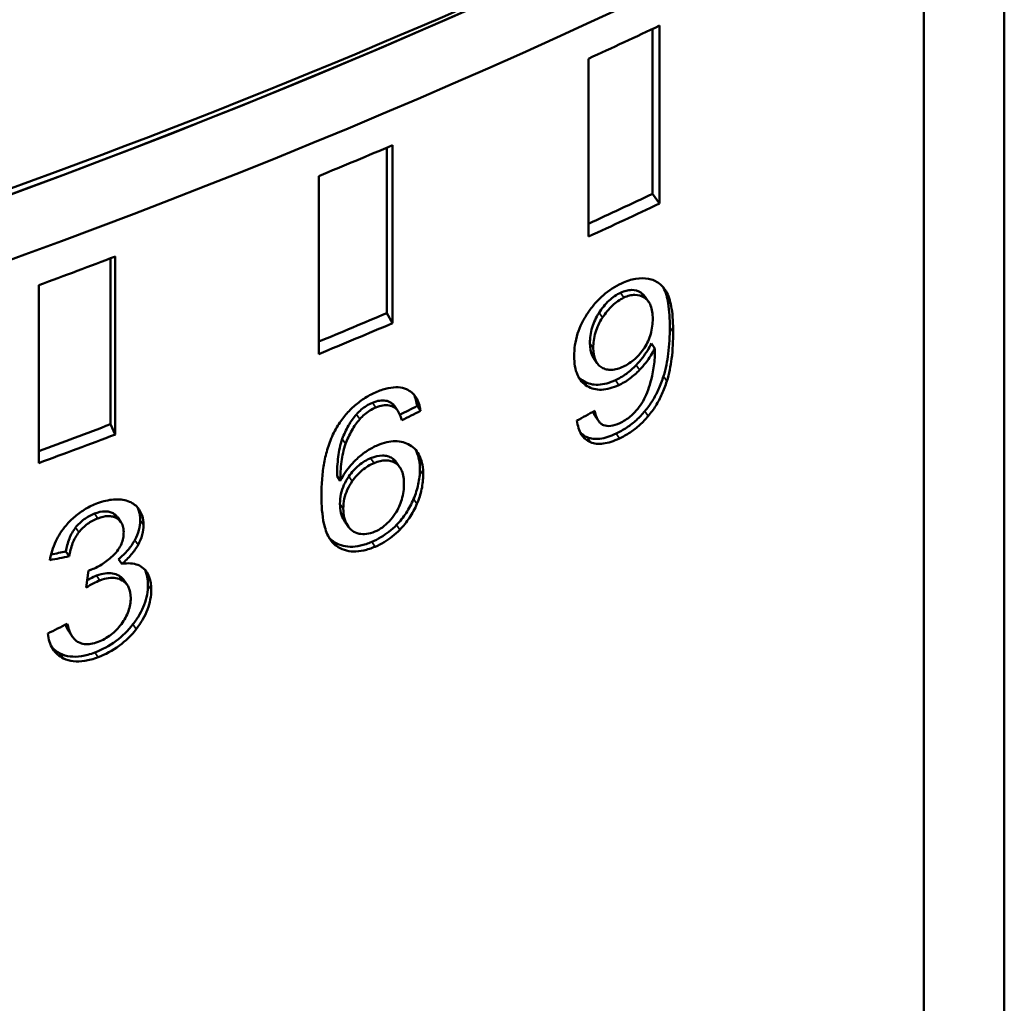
# Model space of a CAD drawing. Header units: millimetres. Extents: x 0 to 14369, y -869 to 2970.
# Tile 581 of 656: x 3922 to 3933, y 1370 to 1381. Entities that reach past the tile are written whole.
import ezdxf

# ---------------------------------------------------------------- set-up
doc = ezdxf.new("R2010")
doc.units = ezdxf.units.MM
doc.header["$LTSCALE"] = 10
doc.layers.add('Sichtbar (ISO)', color=7, linetype='Continuous', lineweight=50)
doc.layers.add('Sichtbar schmal (ISO)', color=7, linetype='Continuous', lineweight=35)

msp = doc.modelspace()

# ---------------------------------------------------------------- linework, layer by layer
at = {"layer": 'Sichtbar (ISO)'}
for p, q in [((3933.062, 1384.716), (3933.062, 1365.12)), ((3932.14, 1382.73), (3932.14, 1363.135)), ((3929.028, 1380.77), (3929.028, 1378.878)), ((3929.106, 1378.765), (3929.106, 1380.807)), ((3928.291, 1380.427), (3928.291, 1378.386)), ((3925.978, 1379.407), (3925.978, 1377.509)), ((3926.045, 1377.394), (3926.045, 1379.435)), ((3925.197, 1379.081), (3925.197, 1377.04)), ((3929.106, 1378.765), (3929.028, 1378.878)), ((3922.808, 1378.137), (3922.808, 1376.234)), ((3922.864, 1376.117), (3922.864, 1378.158)), ((3921.985, 1377.83), (3921.985, 1375.789)), ((3928.943, 1377.695), (3928.981, 1377.639)), ((3926.045, 1377.394), (3925.978, 1377.509)), ((3929.052, 1377.105), (3929.013, 1377.161)), ((3928.351, 1376.993), (3928.389, 1376.937)), ((3926.066, 1376.444), (3926.104, 1376.388)), ((3926.365, 1376.388), (3926.327, 1376.444)), ((3928.369, 1376.328), (3928.407, 1376.272)), ((3922.864, 1376.117), (3922.808, 1376.234)), ((3926.09, 1375.796), (3926.128, 1375.74)), ((3925.445, 1375.585), (3925.407, 1375.641)), ((3922.891, 1375.166), (3922.929, 1375.111)), ((3925.497, 1375.117), (3925.536, 1375.061)), ((3922.336, 1374.721), (3922.298, 1374.775)), ((3922.939, 1374.633), (3922.901, 1374.688)), ((3922.555, 1374.557), (3922.53, 1374.361)), ((3922.964, 1374.444), (3923.002, 1374.389)), ((3922.335, 1373.852), (3922.372, 1373.797))]:
    msp.add_line(p, q, dxfattribs=at)
for centre, major_axis, ratio, start_param, end_param in [((3882.225, 1418.354), (-74, 0), 0.57735, 1.76025, 2.314516), ((3882.225, 1415.088), (-74, 0), 0.57735, 1.760249, 2.314516), ((3882.225, 1414.679), (-73.5, 0), 0.57735, 1.760249, 2.314516), ((3882.225, 1414.679), (-73.5, 0), 0.57735, 1.452631, 2.309141), ((3882.225, 1414.271), (-74, 0), 0.57735, 1.452631, 2.311126), ((3882.225, 1413.863), (74, 0), 0.57735, 5.384345, 5.398492), ((3882.225, 1413.863), (74, 0), 0.57735, 5.331985, 5.346132), ((3882.225, 1411.822), (73.8, 0), 0.57735, 5.386502, 5.399352), ((3882.225, 1411.822), (-74, 0), 0.57735, 2.242752, 2.256899), ((3882.225, 1413.863), (74, 0), 0.57735, 5.279625, 5.293772), ((3882.225, 1411.822), (73.8, 0), 0.57735, 5.333919, 5.346992), ((3882.225, 1411.822), (-74, 0), 0.57735, 2.190392, 2.204539), ((3928.785, 1377.212), (-0.015, -0.823), 0.344238, 0.63948, 1.036551), ((3882.225, 1411.822), (73.8, 0), 0.57735, 5.281353, 5.294632), ((3882.225, 1411.822), (-74, 0), 0.57735, 2.138032, 2.152179)]:
    msp.add_ellipse(centre, major_axis=major_axis, ratio=ratio, start_param=start_param, end_param=end_param, dxfattribs=at)
for points, knots in [([(3928.672, 1377.85), (3928.727, 1377.876), (3928.781, 1377.894), (3928.885, 1377.911), (3928.934, 1377.911), (3928.979, 1377.903)], [0.000001, 0.000001, 0.000001, 0.000001, 0.02106886, 0.02106886, 0.0418519, 0.0418519, 0.0418519, 0.0418519]), ([(3928.979, 1377.903), (3929.025, 1377.894), (3929.066, 1377.877), (3929.138, 1377.823), (3929.167, 1377.787), (3929.191, 1377.743)], [0.000001, 0.000001, 0.000001, 0.000001, 0.02092077, 0.02092077, 0.04282434, 0.04282434, 0.04282434, 0.04282434]), ([(3928.283, 1377.51), (3928.308, 1377.547), (3928.336, 1377.584), (3928.395, 1377.651), (3928.426, 1377.682), (3928.527, 1377.771), (3928.599, 1377.816), (3928.672, 1377.85)], [0.000001, 0.000001, 0.000001, 0.000001, 0.01368013, 0.01368013, 0.02709682, 0.02709682, 0.05538177, 0.05538177, 0.05538177, 0.05538177]), ([(3929.152, 1377.8), (3929.179, 1377.749), (3929.196, 1377.684), (3929.22, 1377.535), (3929.225, 1377.44), (3929.225, 1377.348)], [0.000001, 0.000001, 0.000001, 0.000001, 0.02584981, 0.02584981, 0.0597196, 0.0597196, 0.0597196, 0.0597196]), ([(3928.659, 1377.743), (3928.637, 1377.732), (3928.614, 1377.719), (3928.569, 1377.689), (3928.548, 1377.672), (3928.484, 1377.612), (3928.446, 1377.564), (3928.413, 1377.513)], [0.000001, 0.000001, 0.000001, 0.000001, 0.00884721, 0.00884721, 0.01749529, 0.01749529, 0.03588909, 0.03588909, 0.03588909, 0.03588909]), ([(3928.698, 1377.687), (3928.675, 1377.676), (3928.652, 1377.663), (3928.608, 1377.633), (3928.587, 1377.616), (3928.523, 1377.556), (3928.485, 1377.508), (3928.452, 1377.457)], [0.000001, 0.000001, 0.000001, 0.000001, 0.00884596, 0.00884596, 0.01749292, 0.01749292, 0.03588541, 0.03588541, 0.03588541, 0.03588541]), ([(3928.892, 1377.744), (3928.861, 1377.764), (3928.826, 1377.775), (3928.766, 1377.774), (3928.745, 1377.772), (3928.703, 1377.761), (3928.681, 1377.753), (3928.659, 1377.743)], [0.000001, 0.000001, 0.000001, 0.000001, 0.01726207, 0.01726207, 0.02545752, 0.02545752, 0.0339198, 0.0339198, 0.0339198, 0.0339198]), ([(3928.931, 1377.688), (3928.9, 1377.707), (3928.865, 1377.719), (3928.804, 1377.718), (3928.784, 1377.716), (3928.742, 1377.705), (3928.72, 1377.697), (3928.698, 1377.687)], [0.000001, 0.000001, 0.000001, 0.000001, 0.01726016, 0.01726016, 0.02545482, 0.02545482, 0.03391621, 0.03391621, 0.03391621, 0.03391621]), ([(3928.943, 1377.695), (3928.94, 1377.699), (3928.938, 1377.702), (3928.923, 1377.721), (3928.908, 1377.734), (3928.892, 1377.744)], [0.02765792, 0.02765792, 0.02765792, 0.02765792, 0.02967294, 0.02967294, 0.03875937, 0.03875937, 0.03875937, 0.03875937]), ([(3929.029, 1377.444), (3929.029, 1377.499), (3929.022, 1377.552), (3928.996, 1377.616), (3928.986, 1377.634), (3928.961, 1377.665), (3928.947, 1377.677), (3928.931, 1377.688)], [0.000001, 0.000001, 0.000001, 0.000001, 0.02042451, 0.02042451, 0.0296721, 0.0296721, 0.0387585, 0.0387585, 0.0387585, 0.0387585]), ([(3929.191, 1377.743), (3929.218, 1377.692), (3929.235, 1377.627), (3929.259, 1377.478), (3929.263, 1377.383), (3929.263, 1377.291)], [0.000001, 0.000001, 0.000001, 0.000001, 0.0258494, 0.0258494, 0.05971914, 0.05971914, 0.05971914, 0.05971914]), ([(3928.128, 1377.015), (3928.128, 1377.097), (3928.139, 1377.184), (3928.18, 1377.314), (3928.196, 1377.354), (3928.235, 1377.433), (3928.258, 1377.472), (3928.283, 1377.51)], [0.000001, 0.000001, 0.000001, 0.000001, 0.03014449, 0.03014449, 0.04368566, 0.04368566, 0.05730345, 0.05730345, 0.05730345, 0.05730345]), ([(3928.413, 1377.513), (3928.396, 1377.486), (3928.38, 1377.458), (3928.354, 1377.401), (3928.343, 1377.373), (3928.315, 1377.282), (3928.308, 1377.221), (3928.308, 1377.164)], [0.000001, 0.000001, 0.000001, 0.000001, 0.0096736, 0.0096736, 0.01928676, 0.01928676, 0.04029983, 0.04029983, 0.04029983, 0.04029983]), ([(3928.452, 1377.457), (3928.434, 1377.429), (3928.419, 1377.402), (3928.392, 1377.345), (3928.382, 1377.316), (3928.354, 1377.226), (3928.347, 1377.165), (3928.347, 1377.108)], [0.000001, 0.000001, 0.000001, 0.000001, 0.00967682, 0.00967682, 0.01929353, 0.01929353, 0.04029886, 0.04029886, 0.04029886, 0.04029886]), ([(3928.934, 1377.112), (3928.95, 1377.137), (3928.964, 1377.162), (3928.988, 1377.215), (3928.998, 1377.243), (3929.022, 1377.33), (3929.029, 1377.389), (3929.029, 1377.444)], [0.000001, 0.000001, 0.000001, 0.000001, 0.00887465, 0.00887465, 0.01800629, 0.01800629, 0.03822926, 0.03822926, 0.03822926, 0.03822926]), ([(3929.225, 1377.348), (3929.225, 1377.25), (3929.22, 1377.145), (3929.196, 1376.959), (3929.179, 1376.871), (3929.153, 1376.785)], [0.000001, 0.000001, 0.000001, 0.000001, 0.03604168, 0.03604168, 0.0649277, 0.0649277, 0.0649277, 0.0649277]), ([(3929.263, 1377.291), (3929.263, 1377.193), (3929.259, 1377.089), (3929.235, 1376.903), (3929.218, 1376.815), (3929.191, 1376.728)], [0.000001, 0.000001, 0.000001, 0.000001, 0.03604163, 0.03604163, 0.06492729, 0.06492729, 0.06492729, 0.06492729]), ([(3928.308, 1377.164), (3928.308, 1377.112), (3928.315, 1377.064), (3928.338, 1377.013), (3928.344, 1377.002), (3928.351, 1376.993)], [0.000001, 0.000001, 0.000001, 0.000001, 0.0190378, 0.0190378, 0.02441657, 0.02441657, 0.02441657, 0.02441657]), ([(3928.347, 1377.108), (3928.347, 1377.056), (3928.354, 1377.008), (3928.38, 1376.95), (3928.39, 1376.934), (3928.415, 1376.906), (3928.43, 1376.894), (3928.446, 1376.885)], [0.000001, 0.000001, 0.000001, 0.000001, 0.01903804, 0.01903804, 0.02772784, 0.02772784, 0.03646999, 0.03646999, 0.03646999, 0.03646999]), ([(3928.692, 1376.896), (3928.738, 1376.918), (3928.783, 1376.946), (3928.846, 1377.002), (3928.865, 1377.022), (3928.901, 1377.065), (3928.918, 1377.088), (3928.934, 1377.112)], [0.000001, 0.000001, 0.000001, 0.000001, 0.01773803, 0.01773803, 0.0261015, 0.0261015, 0.03466882, 0.03466882, 0.03466882, 0.03466882]), ([(3929.013, 1377.161), (3929, 1377.133), (3928.985, 1377.106), (3928.968, 1377.078), (3928.95, 1377.05), (3928.931, 1377.023), (3928.91, 1376.995), (3928.888, 1376.968), (3928.865, 1376.941), (3928.84, 1376.914)], [0, 0, 0, 0, 0.333333, 0.333333, 0.333333, 0.666667, 0.666667, 0.666667, 1, 1, 1, 1]), ([(3928.277, 1376.672), (3928.253, 1376.687), (3928.231, 1376.704), (3928.194, 1376.747), (3928.178, 1376.772), (3928.139, 1376.862), (3928.128, 1376.936), (3928.128, 1377.015)], [0.000001, 0.000001, 0.000001, 0.000001, 0.01318823, 0.01318823, 0.02635752, 0.02635752, 0.05549512, 0.05549512, 0.05549512, 0.05549512]), ([(3929.052, 1377.105), (3929.039, 1377.077), (3929.024, 1377.049), (3929.006, 1377.022), (3928.989, 1376.994), (3928.97, 1376.966), (3928.948, 1376.939), (3928.927, 1376.912), (3928.904, 1376.885), (3928.878, 1376.858)], [0, 0, 0, 0, 0.333333, 0.333333, 0.333333, 0.666667, 0.666667, 0.666667, 1, 1, 1, 1]), ([(3929.022, 1376.789), (3929.029, 1376.82), (3929.035, 1376.852), (3929.039, 1376.883), (3929.044, 1376.913), (3929.048, 1376.943), (3929.05, 1376.974), (3929.052, 1377.004), (3929.053, 1377.034), (3929.053, 1377.063)], [0, 0, 0, 0, 0.333333, 0.333333, 0.333333, 0.666667, 0.666667, 0.666667, 1, 1, 1, 1]), ([(3928.446, 1376.885), (3928.462, 1376.875), (3928.479, 1376.868), (3928.517, 1376.86), (3928.536, 1376.858), (3928.6, 1376.861), (3928.646, 1376.875), (3928.692, 1376.896)], [0.000001, 0.000001, 0.000001, 0.000001, 0.0087158, 0.0087158, 0.01722549, 0.01722549, 0.03516163, 0.03516163, 0.03516163, 0.03516163]), ([(3928.84, 1376.914), (3928.804, 1376.877), (3928.766, 1376.843), (3928.686, 1376.785), (3928.644, 1376.76), (3928.602, 1376.741)], [0.000001, 0.000001, 0.000001, 0.000001, 0.0157829, 0.0157829, 0.03201988, 0.03201988, 0.03201988, 0.03201988]), ([(3928.878, 1376.858), (3928.843, 1376.82), (3928.805, 1376.787), (3928.724, 1376.728), (3928.683, 1376.704), (3928.64, 1376.684)], [0.000001, 0.000001, 0.000001, 0.000001, 0.01578113, 0.01578113, 0.03201606, 0.03201606, 0.03201606, 0.03201606]), ([(3929.153, 1376.785), (3929.136, 1376.733), (3929.118, 1376.683), (3929.096, 1376.636), (3929.075, 1376.589), (3929.051, 1376.545), (3929.025, 1376.503), (3928.999, 1376.461), (3928.97, 1376.422), (3928.939, 1376.385)], [0, 0, 0, 0, 0.333333, 0.333333, 0.333333, 0.666667, 0.666667, 0.666667, 1, 1, 1, 1]), ([(3925.864, 1376.606), (3925.911, 1376.626), (3925.954, 1376.64), (3925.995, 1376.648), (3926.036, 1376.657), (3926.074, 1376.66), (3926.109, 1376.658), (3926.144, 1376.656), (3926.176, 1376.648), (3926.205, 1376.636)], [0, 0, 0, 0, 0.333333, 0.333333, 0.333333, 0.666667, 0.666667, 0.666667, 1, 1, 1, 1]), ([(3928.602, 1376.741), (3928.533, 1376.709), (3928.467, 1376.69), (3928.341, 1376.685), (3928.286, 1376.7), (3928.238, 1376.728)], [0.000001, 0.000001, 0.000001, 0.000001, 0.02631587, 0.02631587, 0.05232435, 0.05232435, 0.05232435, 0.05232435]), ([(3928.64, 1376.684), (3928.572, 1376.653), (3928.505, 1376.633), (3928.379, 1376.629), (3928.325, 1376.644), (3928.277, 1376.672)], [0.000001, 0.000001, 0.000001, 0.000001, 0.02631234, 0.02631234, 0.05231903, 0.05231903, 0.05231903, 0.05231903]), ([(3929.191, 1376.728), (3929.175, 1376.676), (3929.156, 1376.627), (3929.135, 1376.58), (3929.114, 1376.533), (3929.09, 1376.488), (3929.064, 1376.447), (3929.037, 1376.405), (3929.009, 1376.366), (3928.978, 1376.329)], [0, 0, 0, 0, 0.333333, 0.333333, 0.333333, 0.666667, 0.666667, 0.666667, 1, 1, 1, 1]), ([(3925.418, 1376.221), (3925.445, 1376.264), (3925.475, 1376.306), (3925.54, 1376.383), (3925.575, 1376.418), (3925.65, 1376.483), (3925.69, 1376.512), (3925.775, 1376.565), (3925.819, 1376.587), (3925.864, 1376.606)], [0.000001, 0.000001, 0.000001, 0.000001, 0.01537606, 0.01537606, 0.03036404, 0.03036404, 0.04584919, 0.04584919, 0.06246814, 0.06246814, 0.06246814, 0.06246814]), ([(3926.205, 1376.636), (3926.249, 1376.617), (3926.284, 1376.587), (3926.34, 1376.502), (3926.356, 1376.448), (3926.365, 1376.388)], [0.000001, 0.000001, 0.000001, 0.000001, 0.02156447, 0.02156447, 0.04497886, 0.04497886, 0.04497886, 0.04497886]), ([(3928.822, 1376.372), (3928.846, 1376.398), (3928.868, 1376.426), (3928.909, 1376.485), (3928.927, 1376.516), (3928.943, 1376.548)], [0.000001, 0.000001, 0.000001, 0.000001, 0.01074284, 0.01074284, 0.02165794, 0.02165794, 0.02165794, 0.02165794]), ([(3925.813, 1376.481), (3925.789, 1376.471), (3925.767, 1376.46), (3925.745, 1376.446), (3925.724, 1376.433), (3925.704, 1376.418), (3925.685, 1376.402), (3925.666, 1376.386), (3925.648, 1376.368), (3925.63, 1376.348)], [0, 0, 0, 0, 0.333333, 0.333333, 0.333333, 0.666667, 0.666667, 0.666667, 1, 1, 1, 1]), ([(3926.029, 1376.481), (3926.009, 1376.493), (3925.988, 1376.501), (3925.966, 1376.505), (3925.943, 1376.509), (3925.92, 1376.509), (3925.894, 1376.505), (3925.869, 1376.501), (3925.841, 1376.493), (3925.813, 1376.481)], [0, 0, 0, 0, 0.3333333, 0.3333333, 0.3333333, 0.6666667, 0.6666667, 0.6666667, 1, 1, 1, 1]), ([(3926.067, 1376.426), (3926.048, 1376.438), (3926.026, 1376.446), (3926.004, 1376.45), (3925.982, 1376.454), (3925.958, 1376.454), (3925.932, 1376.45), (3925.907, 1376.446), (3925.88, 1376.438), (3925.851, 1376.426)], [0, 0, 0, 0, 0.3333333, 0.3333333, 0.3333333, 0.6666667, 0.6666667, 0.6666667, 1, 1, 1, 1]), ([(3925.63, 1376.348), (3925.595, 1376.308), (3925.565, 1376.265), (3925.51, 1376.17), (3925.487, 1376.118), (3925.468, 1376.066)], [0.000001, 0.000001, 0.000001, 0.000001, 0.01599599, 0.01599599, 0.03351465, 0.03351465, 0.03351465, 0.03351465]), ([(3925.851, 1376.426), (3925.827, 1376.416), (3925.805, 1376.404), (3925.784, 1376.391), (3925.762, 1376.378), (3925.742, 1376.363), (3925.723, 1376.347), (3925.704, 1376.33), (3925.686, 1376.312), (3925.669, 1376.293)], [0, 0, 0, 0, 0.333333, 0.333333, 0.333333, 0.666667, 0.666667, 0.666667, 1, 1, 1, 1]), ([(3926.15, 1376.28), (3926.141, 1376.312), (3926.13, 1376.345), (3926.102, 1376.394), (3926.087, 1376.413), (3926.067, 1376.426)], [0.000001, 0.000001, 0.000001, 0.000001, 0.01372672, 0.01372672, 0.02434723, 0.02434723, 0.02434723, 0.02434723]), ([(3928.344, 1376.378), (3928.349, 1376.364), (3928.354, 1376.352), (3928.364, 1376.336), (3928.366, 1376.332), (3928.369, 1376.328)], [0.009463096, 0.009463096, 0.009463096, 0.009463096, 0.015413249, 0.015413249, 0.017590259, 0.017590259, 0.017590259, 0.017590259]), ([(3928.364, 1376.389), (3928.371, 1376.351), (3928.382, 1376.314), (3928.408, 1376.27), (3928.417, 1376.258), (3928.438, 1376.238), (3928.45, 1376.23), (3928.463, 1376.225)], [0.000001, 0.000001, 0.000001, 0.000001, 0.01541211, 0.01541211, 0.02249511, 0.02249511, 0.02904815, 0.02904815, 0.02904815, 0.02904815]), ([(3928.939, 1376.385), (3928.909, 1376.349), (3928.877, 1376.314), (3928.842, 1376.283), (3928.808, 1376.252), (3928.771, 1376.223), (3928.732, 1376.197), (3928.693, 1376.171), (3928.651, 1376.147), (3928.608, 1376.127)], [0, 0, 0, 0, 0.3333333, 0.3333333, 0.3333333, 0.6666667, 0.6666667, 0.6666667, 1, 1, 1, 1]), ([(3928.978, 1376.329), (3928.948, 1376.292), (3928.915, 1376.258), (3928.881, 1376.227), (3928.846, 1376.196), (3928.81, 1376.167), (3928.771, 1376.141), (3928.732, 1376.115), (3928.69, 1376.091), (3928.646, 1376.071)], [0, 0, 0, 0, 0.3333333, 0.3333333, 0.3333333, 0.6666667, 0.6666667, 0.6666667, 1, 1, 1, 1]), ([(3928.651, 1376.248), (3928.673, 1376.258), (3928.694, 1376.269), (3928.714, 1376.282), (3928.734, 1376.294), (3928.753, 1376.308), (3928.771, 1376.323), (3928.789, 1376.338), (3928.806, 1376.355), (3928.822, 1376.372)], [0, 0, 0, 0, 0.3333333, 0.3333333, 0.3333333, 0.6666667, 0.6666667, 0.6666667, 1, 1, 1, 1]), ([(3925.418, 1376.221), (3925.401, 1376.194), (3925.386, 1376.166), (3925.371, 1376.137), (3925.357, 1376.108), (3925.344, 1376.079), (3925.333, 1376.05), (3925.321, 1376.021), (3925.311, 1375.992), (3925.302, 1375.963), (3925.293, 1375.934), (3925.285, 1375.905), (3925.278, 1375.877), (3925.271, 1375.848), (3925.265, 1375.82), (3925.26, 1375.791), (3925.255, 1375.763), (3925.25, 1375.734), (3925.246, 1375.705), (3925.243, 1375.676), (3925.239, 1375.646), (3925.237, 1375.615), (3925.234, 1375.584), (3925.232, 1375.552), (3925.23, 1375.519), (3925.229, 1375.485), (3925.228, 1375.45), (3925.228, 1375.413)], [0, 0, 0, 0, 0.1111111, 0.1111111, 0.1111111, 0.2222222, 0.2222222, 0.2222222, 0.3333333, 0.3333333, 0.3333333, 0.4444444, 0.4444444, 0.4444444, 0.5555556, 0.5555556, 0.5555556, 0.6666667, 0.6666667, 0.6666667, 0.7777778, 0.7777778, 0.7777778, 0.8888889, 0.8888889, 0.8888889, 1, 1, 1, 1]), ([(3925.669, 1376.293), (3925.633, 1376.253), (3925.603, 1376.21), (3925.548, 1376.114), (3925.525, 1376.063), (3925.506, 1376.011)], [0.000001, 0.000001, 0.000001, 0.000001, 0.01599791, 0.01599791, 0.03351355, 0.03351355, 0.03351355, 0.03351355]), ([(3928.314, 1376.029), (3928.271, 1376.047), (3928.237, 1376.077), (3928.183, 1376.162), (3928.167, 1376.216), (3928.16, 1376.276)], [0.000001, 0.000001, 0.000001, 0.000001, 0.0216305, 0.0216305, 0.04512714, 0.04512714, 0.04512714, 0.04512714]), ([(3928.463, 1376.225), (3928.488, 1376.214), (3928.516, 1376.212), (3928.58, 1376.219), (3928.616, 1376.231), (3928.651, 1376.248)], [0.000001, 0.000001, 0.000001, 0.000001, 0.01250555, 0.01250555, 0.02609887, 0.02609887, 0.02609887, 0.02609887]), ([(3928.608, 1376.127), (3928.545, 1376.098), (3928.482, 1376.076), (3928.368, 1376.062), (3928.319, 1376.067), (3928.276, 1376.085)], [0.000001, 0.000001, 0.000001, 0.000001, 0.02415982, 0.02415982, 0.04587796, 0.04587796, 0.04587796, 0.04587796]), ([(3925.468, 1376.066), (3925.444, 1375.999), (3925.43, 1375.927), (3925.411, 1375.787), (3925.407, 1375.711), (3925.407, 1375.641)], [0.000001, 0.000001, 0.000001, 0.000001, 0.02305549, 0.02305549, 0.04912295, 0.04912295, 0.04912295, 0.04912295]), ([(3925.506, 1376.011), (3925.482, 1375.943), (3925.468, 1375.871), (3925.449, 1375.732), (3925.445, 1375.656), (3925.445, 1375.585)], [0.000001, 0.000001, 0.000001, 0.000001, 0.02305638, 0.02305638, 0.04912273, 0.04912273, 0.04912273, 0.04912273]), ([(3925.637, 1375.839), (3925.674, 1375.873), (3925.713, 1375.904), (3925.793, 1375.956), (3925.834, 1375.978), (3925.875, 1375.995)], [0.000001, 0.000001, 0.000001, 0.000001, 0.01531888, 0.01531888, 0.03061004, 0.03061004, 0.03061004, 0.03061004]), ([(3925.875, 1375.995), (3925.944, 1376.025), (3926.011, 1376.041), (3926.139, 1376.041), (3926.195, 1376.024), (3926.243, 1375.995)], [0.000001, 0.000001, 0.000001, 0.000001, 0.02571568, 0.02571568, 0.05157922, 0.05157922, 0.05157922, 0.05157922]), ([(3926.243, 1375.995), (3926.268, 1375.98), (3926.29, 1375.962), (3926.329, 1375.918), (3926.344, 1375.894), (3926.385, 1375.806), (3926.396, 1375.734), (3926.396, 1375.656)], [0.000001, 0.000001, 0.000001, 0.000001, 0.01313384, 0.01313384, 0.02618752, 0.02618752, 0.0546772, 0.0546772, 0.0546772, 0.0546772]), ([(3928.646, 1376.071), (3928.584, 1376.042), (3928.52, 1376.02), (3928.407, 1376.006), (3928.358, 1376.011), (3928.314, 1376.029)], [0.000001, 0.000001, 0.000001, 0.000001, 0.02415625, 0.02415625, 0.04587307, 0.04587307, 0.04587307, 0.04587307]), ([(3926.039, 1375.845), (3926.023, 1375.855), (3926.006, 1375.863), (3925.969, 1375.873), (3925.949, 1375.876), (3925.886, 1375.876), (3925.84, 1375.865), (3925.793, 1375.845)], [0.000001, 0.000001, 0.000001, 0.000001, 0.00855248, 0.00855248, 0.01687773, 0.01687773, 0.03420992, 0.03420992, 0.03420992, 0.03420992]), ([(3926.31, 1375.94), (3926.313, 1375.934), (3926.316, 1375.928), (3926.346, 1375.861), (3926.358, 1375.789), (3926.358, 1375.712)], [0.02329221, 0.02329221, 0.02329221, 0.02329221, 0.02618923, 0.02618923, 0.05467814, 0.05467814, 0.05467814, 0.05467814]), ([(3925.445, 1375.585), (3925.463, 1375.619), (3925.482, 1375.652), (3925.502, 1375.682), (3925.522, 1375.712), (3925.544, 1375.74), (3925.566, 1375.766), (3925.589, 1375.792), (3925.612, 1375.816), (3925.637, 1375.839)], [0, 0, 0, 0, 0.333333, 0.333333, 0.333333, 0.666667, 0.666667, 0.666667, 1, 1, 1, 1]), ([(3925.793, 1375.845), (3925.747, 1375.825), (3925.701, 1375.798), (3925.614, 1375.726), (3925.576, 1375.683), (3925.543, 1375.636)], [0.000001, 0.000001, 0.000001, 0.000001, 0.0174177, 0.0174177, 0.03473285, 0.03473285, 0.03473285, 0.03473285]), ([(3925.832, 1375.789), (3925.785, 1375.77), (3925.739, 1375.743), (3925.652, 1375.67), (3925.614, 1375.628), (3925.581, 1375.581)], [0.000001, 0.000001, 0.000001, 0.000001, 0.01741619, 0.01741619, 0.03473063, 0.03473063, 0.03473063, 0.03473063]), ([(3926.077, 1375.79), (3926.062, 1375.8), (3926.044, 1375.807), (3926.007, 1375.818), (3925.987, 1375.82), (3925.924, 1375.82), (3925.878, 1375.809), (3925.832, 1375.789)], [0.000001, 0.000001, 0.000001, 0.000001, 0.00855212, 0.00855212, 0.01687689, 0.01687689, 0.0342072, 0.0342072, 0.0342072, 0.0342072]), ([(3926.09, 1375.796), (3926.087, 1375.8), (3926.085, 1375.803), (3926.07, 1375.822), (3926.056, 1375.835), (3926.039, 1375.845)], [0.02682263, 0.02682263, 0.02682263, 0.02682263, 0.02884774, 0.02884774, 0.03760342, 0.03760342, 0.03760342, 0.03760342]), ([(3926.175, 1375.549), (3926.175, 1375.603), (3926.168, 1375.655), (3926.143, 1375.718), (3926.133, 1375.736), (3926.108, 1375.767), (3926.094, 1375.779), (3926.077, 1375.79)], [0.000001, 0.000001, 0.000001, 0.000001, 0.01987898, 0.01987898, 0.0288476, 0.0288476, 0.03760284, 0.03760284, 0.03760284, 0.03760284]), ([(3926.358, 1375.712), (3926.358, 1375.658), (3926.352, 1375.603), (3926.327, 1375.49), (3926.309, 1375.434), (3926.286, 1375.378)], [0.000001, 0.000001, 0.000001, 0.000001, 0.01972736, 0.01972736, 0.03877821, 0.03877821, 0.03877821, 0.03877821]), ([(3926.396, 1375.656), (3926.396, 1375.603), (3926.39, 1375.547), (3926.366, 1375.434), (3926.348, 1375.378), (3926.324, 1375.322)], [0.000001, 0.000001, 0.000001, 0.000001, 0.01972625, 0.01972625, 0.03877791, 0.03877791, 0.03877791, 0.03877791]), ([(3925.543, 1375.636), (3925.521, 1375.604), (3925.502, 1375.572), (3925.487, 1375.538), (3925.472, 1375.504), (3925.46, 1375.469), (3925.452, 1375.433), (3925.445, 1375.397), (3925.441, 1375.361), (3925.441, 1375.323)], [0, 0, 0, 0, 0.333333, 0.333333, 0.333333, 0.666667, 0.666667, 0.666667, 1, 1, 1, 1]), ([(3925.581, 1375.581), (3925.559, 1375.549), (3925.54, 1375.516), (3925.525, 1375.482), (3925.51, 1375.448), (3925.498, 1375.414), (3925.49, 1375.378), (3925.483, 1375.342), (3925.479, 1375.305), (3925.479, 1375.268)], [0, 0, 0, 0, 0.333333, 0.333333, 0.333333, 0.666667, 0.666667, 0.666667, 1, 1, 1, 1]), ([(3926.076, 1375.212), (3926.093, 1375.237), (3926.107, 1375.263), (3926.132, 1375.317), (3926.142, 1375.344), (3926.168, 1375.433), (3926.175, 1375.493), (3926.175, 1375.549)], [0.000001, 0.000001, 0.000001, 0.000001, 0.00908269, 0.00908269, 0.01845224, 0.01845224, 0.03913726, 0.03913726, 0.03913726, 0.03913726]), ([(3925.228, 1375.413), (3925.228, 1375.304), (3925.236, 1375.193), (3925.27, 1375.039), (3925.288, 1374.985), (3925.336, 1374.899), (3925.364, 1374.864), (3925.4, 1374.839)], [-0.08282785, -0.08282785, -0.08282785, -0.08282785, -0.04275333, -0.04275333, -0.0198125, -0.0198125, -0.000001, -0.000001, -0.000001, -0.000001]), ([(3922.299, 1375.075), (3922.33, 1375.112), (3922.365, 1375.147), (3922.402, 1375.178), (3922.439, 1375.209), (3922.478, 1375.237), (3922.521, 1375.263), (3922.564, 1375.288), (3922.61, 1375.31), (3922.659, 1375.328)], [0, 0, 0, 0, 0.3333333, 0.3333333, 0.3333333, 0.6666667, 0.6666667, 0.6666667, 1, 1, 1, 1]), ([(3922.659, 1375.328), (3922.691, 1375.34), (3922.723, 1375.35), (3922.754, 1375.357), (3922.785, 1375.364), (3922.814, 1375.369), (3922.844, 1375.371), (3922.873, 1375.373), (3922.903, 1375.372), (3922.931, 1375.37)], [0, 0, 0, 0, 0.333333, 0.333333, 0.333333, 0.666667, 0.666667, 0.666667, 1, 1, 1, 1]), ([(3922.931, 1375.37), (3922.959, 1375.367), (3922.985, 1375.361), (3923.008, 1375.353), (3923.031, 1375.345), (3923.052, 1375.335), (3923.071, 1375.322), (3923.09, 1375.309), (3923.106, 1375.294), (3923.121, 1375.277)], [0, 0, 0, 0, 0.333333, 0.333333, 0.333333, 0.666667, 0.666667, 0.666667, 1, 1, 1, 1]), ([(3925.441, 1375.323), (3925.441, 1375.286), (3925.445, 1375.252), (3925.46, 1375.188), (3925.472, 1375.158), (3925.488, 1375.132)], [0.000001, 0.000001, 0.000001, 0.000001, 0.01336045, 0.01336045, 0.0266907, 0.0266907, 0.0266907, 0.0266907]), ([(3926.286, 1375.378), (3926.262, 1375.322), (3926.234, 1375.268), (3926.167, 1375.167), (3926.131, 1375.122), (3926.09, 1375.08)], [0.000001, 0.000001, 0.000001, 0.000001, 0.01876881, 0.01876881, 0.03646014, 0.03646014, 0.03646014, 0.03646014]), ([(3926.324, 1375.322), (3926.301, 1375.267), (3926.272, 1375.213), (3926.205, 1375.112), (3926.169, 1375.067), (3926.128, 1375.025)], [0.000001, 0.000001, 0.000001, 0.000001, 0.01876875, 0.01876875, 0.0364585, 0.0364585, 0.0364585, 0.0364585]), ([(3922.626, 1375.21), (3922.585, 1375.194), (3922.545, 1375.173), (3922.47, 1375.119), (3922.438, 1375.087), (3922.409, 1375.051)], [0.000001, 0.000001, 0.000001, 0.000001, 0.01460907, 0.01460907, 0.02847255, 0.02847255, 0.02847255, 0.02847255]), ([(3922.839, 1375.213), (3922.825, 1375.221), (3922.81, 1375.226), (3922.779, 1375.234), (3922.762, 1375.235), (3922.706, 1375.235), (3922.666, 1375.225), (3922.626, 1375.21)], [0.000001, 0.000001, 0.000001, 0.000001, 0.0067514, 0.0067514, 0.01349458, 0.01349458, 0.02797396, 0.02797396, 0.02797396, 0.02797396]), ([(3922.891, 1375.166), (3922.889, 1375.169), (3922.887, 1375.172), (3922.885, 1375.175), (3922.873, 1375.19), (3922.857, 1375.203), (3922.839, 1375.213)], [0.6066524, 0.6066524, 0.6066524, 0.6066524, 0.6666667, 0.6666667, 0.6666667, 1, 1, 1, 1]), ([(3923.116, 1375.283), (3923.123, 1375.27), (3923.128, 1375.256), (3923.144, 1375.209), (3923.15, 1375.173), (3923.15, 1375.134)], [0.0085425, 0.0085425, 0.0085425, 0.0085425, 0.01471361, 0.01471361, 0.02900376, 0.02900376, 0.02900376, 0.02900376]), ([(3923.121, 1375.277), (3923.142, 1375.251), (3923.159, 1375.221), (3923.182, 1375.154), (3923.188, 1375.118), (3923.188, 1375.079)], [0.000001, 0.000001, 0.000001, 0.000001, 0.01471346, 0.01471346, 0.02900357, 0.02900357, 0.02900357, 0.02900357]), ([(3925.479, 1375.268), (3925.479, 1375.231), (3925.483, 1375.197), (3925.499, 1375.132), (3925.51, 1375.103), (3925.526, 1375.077)], [0.000001, 0.000001, 0.000001, 0.000001, 0.01336042, 0.01336042, 0.02669054, 0.02669054, 0.02669054, 0.02669054]), ([(3925.84, 1375.003), (3925.871, 1375.016), (3925.9, 1375.032), (3925.928, 1375.052), (3925.955, 1375.072), (3925.981, 1375.095), (3926.006, 1375.121), (3926.031, 1375.148), (3926.054, 1375.178), (3926.076, 1375.212)], [0, 0, 0, 0, 0.333333, 0.333333, 0.333333, 0.666667, 0.666667, 0.666667, 1, 1, 1, 1]), ([(3922.113, 1374.676), (3922.125, 1374.747), (3922.147, 1374.82), (3922.211, 1374.957), (3922.25, 1375.018), (3922.299, 1375.075)], [0.000001, 0.000001, 0.000001, 0.000001, 0.02491904, 0.02491904, 0.04738537, 0.04738537, 0.04738537, 0.04738537]), ([(3922.664, 1375.155), (3922.623, 1375.14), (3922.582, 1375.119), (3922.508, 1375.064), (3922.475, 1375.032), (3922.447, 1374.996)], [0.000001, 0.000001, 0.000001, 0.000001, 0.01460833, 0.01460833, 0.02847128, 0.02847128, 0.02847128, 0.02847128]), ([(3922.876, 1375.158), (3922.863, 1375.166), (3922.848, 1375.172), (3922.816, 1375.179), (3922.799, 1375.181), (3922.744, 1375.18), (3922.704, 1375.17), (3922.664, 1375.155)], [0.000001, 0.000001, 0.000001, 0.000001, 0.00675116, 0.00675116, 0.01349403, 0.01349403, 0.02797265, 0.02797265, 0.02797265, 0.02797265]), ([(3922.96, 1374.997), (3922.96, 1375.023), (3922.957, 1375.046), (3922.95, 1375.066), (3922.944, 1375.087), (3922.935, 1375.104), (3922.923, 1375.12), (3922.91, 1375.135), (3922.895, 1375.148), (3922.876, 1375.158)], [0, 0, 0, 0, 0.3333333, 0.3333333, 0.3333333, 0.6666667, 0.6666667, 0.6666667, 1, 1, 1, 1]), ([(3923.15, 1375.134), (3923.15, 1375.098), (3923.145, 1375.06), (3923.124, 1374.982), (3923.108, 1374.944), (3923.087, 1374.906)], [0.000001, 0.000001, 0.000001, 0.000001, 0.01340794, 0.01340794, 0.02672305, 0.02672305, 0.02672305, 0.02672305]), ([(3923.188, 1375.079), (3923.188, 1375.043), (3923.183, 1375.005), (3923.161, 1374.927), (3923.145, 1374.889), (3923.125, 1374.851)], [0.000001, 0.000001, 0.000001, 0.000001, 0.0134077, 0.0134077, 0.02672286, 0.02672286, 0.02672286, 0.02672286]), ([(3925.526, 1375.077), (3925.541, 1375.051), (3925.56, 1375.029), (3925.606, 1374.996), (3925.631, 1374.985), (3925.66, 1374.979)], [0.000001, 0.000001, 0.000001, 0.000001, 0.01311683, 0.01311683, 0.02559584, 0.02559584, 0.02559584, 0.02559584]), ([(3926.09, 1375.08), (3926.062, 1375.052), (3926.033, 1375.026), (3926.003, 1375.002), (3925.973, 1374.979), (3925.942, 1374.957), (3925.909, 1374.938), (3925.876, 1374.918), (3925.842, 1374.9), (3925.805, 1374.885)], [0, 0, 0, 0, 0.3333333, 0.3333333, 0.3333333, 0.6666667, 0.6666667, 0.6666667, 1, 1, 1, 1]), ([(3922.409, 1375.051), (3922.378, 1375.011), (3922.354, 1374.968), (3922.317, 1374.874), (3922.305, 1374.824), (3922.298, 1374.775)], [0.000001, 0.000001, 0.000001, 0.000001, 0.01518436, 0.01518436, 0.03223266, 0.03223266, 0.03223266, 0.03223266]), ([(3922.447, 1374.996), (3922.416, 1374.956), (3922.392, 1374.914), (3922.355, 1374.82), (3922.343, 1374.769), (3922.336, 1374.721)], [0.000001, 0.000001, 0.000001, 0.000001, 0.01518531, 0.01518531, 0.0322323, 0.0322323, 0.0322323, 0.0322323]), ([(3922.846, 1374.736), (3922.865, 1374.754), (3922.882, 1374.775), (3922.912, 1374.818), (3922.924, 1374.84), (3922.942, 1374.884), (3922.949, 1374.906), (3922.958, 1374.951), (3922.96, 1374.974), (3922.96, 1374.997)], [0.000001, 0.000001, 0.000001, 0.000001, 0.00803537, 0.00803537, 0.01581586, 0.01581586, 0.0233019, 0.0233019, 0.03153399, 0.03153399, 0.03153399, 0.03153399]), ([(3925.66, 1374.979), (3925.687, 1374.974), (3925.716, 1374.973), (3925.777, 1374.981), (3925.808, 1374.99), (3925.84, 1375.003)], [0.000001, 0.000001, 0.000001, 0.000001, 0.0118385, 0.0118385, 0.02357817, 0.02357817, 0.02357817, 0.02357817]), ([(3926.128, 1375.025), (3926.1, 1374.997), (3926.071, 1374.971), (3926.041, 1374.947), (3926.011, 1374.923), (3925.98, 1374.902), (3925.947, 1374.882), (3925.914, 1374.863), (3925.88, 1374.845), (3925.844, 1374.83)], [0, 0, 0, 0, 0.3333333, 0.3333333, 0.3333333, 0.6666667, 0.6666667, 0.6666667, 1, 1, 1, 1]), ([(3923.087, 1374.906), (3923.066, 1374.866), (3923.04, 1374.829), (3922.977, 1374.755), (3922.94, 1374.72), (3922.901, 1374.688)], [0.000001, 0.000001, 0.000001, 0.000001, 0.01378885, 0.01378885, 0.02906817, 0.02906817, 0.02906817, 0.02906817]), ([(3923.125, 1374.851), (3923.104, 1374.812), (3923.077, 1374.774), (3923.015, 1374.7), (3922.978, 1374.665), (3922.939, 1374.633)], [0.000001, 0.000001, 0.000001, 0.000001, 0.01378779, 0.01378779, 0.02906717, 0.02906717, 0.02906717, 0.02906717]), ([(3925.805, 1374.885), (3925.762, 1374.867), (3925.718, 1374.852), (3925.635, 1374.834), (3925.596, 1374.829), (3925.521, 1374.831), (3925.486, 1374.837), (3925.42, 1374.858), (3925.389, 1374.874), (3925.362, 1374.894)], [0.000001, 0.000001, 0.000001, 0.000001, 0.01619434, 0.01619434, 0.03148396, 0.03148396, 0.04645095, 0.04645095, 0.06187692, 0.06187692, 0.06187692, 0.06187692]), ([(3922.591, 1374.568), (3922.636, 1374.585), (3922.681, 1374.608), (3922.768, 1374.665), (3922.808, 1374.698), (3922.846, 1374.736)], [0.000001, 0.000001, 0.000001, 0.000001, 0.01634401, 0.01634401, 0.03238116, 0.03238116, 0.03238116, 0.03238116]), ([(3925.844, 1374.83), (3925.8, 1374.811), (3925.757, 1374.797), (3925.673, 1374.778), (3925.634, 1374.774), (3925.559, 1374.776), (3925.524, 1374.782), (3925.458, 1374.803), (3925.428, 1374.819), (3925.4, 1374.839)], [0.000001, 0.000001, 0.000001, 0.000001, 0.01619191, 0.01619191, 0.03147938, 0.03147938, 0.04644639, 0.04644639, 0.06187264, 0.06187264, 0.06187264, 0.06187264]), ([(3922.939, 1374.633), (3922.975, 1374.639), (3923.009, 1374.641), (3923.039, 1374.639), (3923.07, 1374.636), (3923.097, 1374.63), (3923.122, 1374.621), (3923.147, 1374.611), (3923.168, 1374.598), (3923.188, 1374.581)], [0, 0, 0, 0, 0.333333, 0.333333, 0.333333, 0.666667, 0.666667, 0.666667, 1, 1, 1, 1]), ([(3922.555, 1374.557), (3922.559, 1374.558), (3922.563, 1374.559), (3922.567, 1374.56), (3922.571, 1374.561), (3922.574, 1374.562), (3922.578, 1374.564), (3922.582, 1374.565), (3922.587, 1374.566), (3922.591, 1374.568)], [0, 0, 0, 0, 0.333333, 0.333333, 0.333333, 0.666667, 0.666667, 0.666667, 1, 1, 1, 1]), ([(3922.903, 1374.499), (3922.881, 1374.512), (3922.857, 1374.52), (3922.831, 1374.524), (3922.805, 1374.529), (3922.777, 1374.529), (3922.747, 1374.524), (3922.717, 1374.52), (3922.684, 1374.512), (3922.649, 1374.498)], [0, 0, 0, 0, 0.333333, 0.333333, 0.333333, 0.666667, 0.666667, 0.666667, 1, 1, 1, 1]), ([(3923.188, 1374.581), (3923.217, 1374.555), (3923.239, 1374.522), (3923.27, 1374.438), (3923.276, 1374.389), (3923.276, 1374.336)], [0.000001, 0.000001, 0.000001, 0.000001, 0.01745114, 0.01745114, 0.03663549, 0.03663549, 0.03663549, 0.03663549]), ([(3923.204, 1374.566), (3923.208, 1374.556), (3923.212, 1374.547), (3923.232, 1374.493), (3923.238, 1374.443), (3923.238, 1374.391)], [0.01304621, 0.01304621, 0.01304621, 0.01304621, 0.01744547, 0.01744547, 0.03663572, 0.03663572, 0.03663572, 0.03663572]), ([(3922.687, 1374.444), (3922.664, 1374.435), (3922.64, 1374.423), (3922.588, 1374.396), (3922.558, 1374.379), (3922.53, 1374.361)], [0.000001, 0.000001, 0.000001, 0.000001, 0.00826387, 0.00826387, 0.0187142, 0.0187142, 0.0187142, 0.0187142]), ([(3922.649, 1374.498), (3922.626, 1374.49), (3922.602, 1374.478), (3922.566, 1374.459), (3922.553, 1374.452), (3922.541, 1374.445)], [0.000001, 0.000001, 0.000001, 0.000001, 0.00826432, 0.00826432, 0.01288055, 0.01288055, 0.01288055, 0.01288055]), ([(3922.941, 1374.444), (3922.919, 1374.457), (3922.895, 1374.465), (3922.869, 1374.47), (3922.843, 1374.474), (3922.815, 1374.474), (3922.785, 1374.47), (3922.755, 1374.465), (3922.722, 1374.457), (3922.687, 1374.444)], [0, 0, 0, 0, 0.333333, 0.333333, 0.333333, 0.666667, 0.666667, 0.666667, 1, 1, 1, 1]), ([(3922.964, 1374.444), (3922.959, 1374.451), (3922.953, 1374.458), (3922.934, 1374.478), (3922.92, 1374.49), (3922.903, 1374.499)], [0.02075906, 0.02075906, 0.02075906, 0.02075906, 0.02478223, 0.02478223, 0.03293935, 0.03293935, 0.03293935, 0.03293935]), ([(3923.041, 1374.241), (3923.041, 1374.287), (3923.034, 1374.329), (3923.008, 1374.382), (3922.997, 1374.397), (3922.972, 1374.424), (3922.957, 1374.435), (3922.941, 1374.444)], [0.000001, 0.000001, 0.000001, 0.000001, 0.01682454, 0.01682454, 0.02478195, 0.02478195, 0.03293897, 0.03293897, 0.03293897, 0.03293897]), ([(3923.238, 1374.391), (3923.238, 1374.355), (3923.235, 1374.317), (3923.22, 1374.241), (3923.21, 1374.203), (3923.181, 1374.127), (3923.163, 1374.089), (3923.119, 1374.014), (3923.094, 1373.976), (3923.066, 1373.94)], [0.000001, 0.000001, 0.000001, 0.000001, 0.01346396, 0.01346396, 0.02643967, 0.02643967, 0.03951063, 0.03951063, 0.0531873, 0.0531873, 0.0531873, 0.0531873]), ([(3923.276, 1374.336), (3923.276, 1374.3), (3923.273, 1374.262), (3923.258, 1374.186), (3923.248, 1374.148), (3923.218, 1374.072), (3923.2, 1374.035), (3923.157, 1373.959), (3923.131, 1373.921), (3923.104, 1373.885)], [0.000001, 0.000001, 0.000001, 0.000001, 0.01346431, 0.01346431, 0.0264403, 0.0264403, 0.03951071, 0.03951071, 0.05318665, 0.05318665, 0.05318665, 0.05318665]), ([(3922.933, 1373.943), (3922.95, 1373.966), (3922.966, 1373.99), (3922.993, 1374.04), (3923.005, 1374.065), (3923.033, 1374.142), (3923.041, 1374.193), (3923.041, 1374.241)], [0.000001, 0.000001, 0.000001, 0.000001, 0.00882386, 0.00882386, 0.0174301, 0.0174301, 0.03529576, 0.03529576, 0.03529576, 0.03529576]), ([(3922.313, 1373.946), (3922.324, 1373.899), (3922.339, 1373.852), (3922.372, 1373.796), (3922.384, 1373.779), (3922.412, 1373.753), (3922.427, 1373.742), (3922.443, 1373.734)], [0.000001, 0.000001, 0.000001, 0.000001, 0.01906627, 0.01906627, 0.02787545, 0.02787545, 0.03586906, 0.03586906, 0.03586906, 0.03586906]), ([(3922.27, 1373.549), (3922.219, 1373.574), (3922.177, 1373.61), (3922.115, 1373.708), (3922.097, 1373.769), (3922.09, 1373.835)], [0.000001, 0.000001, 0.000001, 0.000001, 0.02431186, 0.02431186, 0.04978394, 0.04978394, 0.04978394, 0.04978394]), ([(3922.294, 1373.936), (3922.302, 1373.912), (3922.312, 1373.889), (3922.327, 1373.863), (3922.331, 1373.857), (3922.335, 1373.852)], [0.00886863, 0.00886863, 0.00886863, 0.00886863, 0.0190673, 0.0190673, 0.02190481, 0.02190481, 0.02190481, 0.02190481]), ([(3923.066, 1373.94), (3923.009, 1373.867), (3922.945, 1373.804), (3922.795, 1373.692), (3922.713, 1373.649), (3922.629, 1373.617)], [0.000001, 0.000001, 0.000001, 0.000001, 0.02773234, 0.02773234, 0.0576029, 0.0576029, 0.0576029, 0.0576029]), ([(3923.104, 1373.885), (3923.047, 1373.812), (3922.983, 1373.749), (3922.833, 1373.637), (3922.751, 1373.594), (3922.667, 1373.562)], [0.000001, 0.000001, 0.000001, 0.000001, 0.02773043, 0.02773043, 0.05760017, 0.05760017, 0.05760017, 0.05760017]), ([(3922.668, 1373.739), (3922.718, 1373.758), (3922.767, 1373.784), (3922.859, 1373.855), (3922.898, 1373.896), (3922.933, 1373.943)], [0.000001, 0.000001, 0.000001, 0.000001, 0.01787658, 0.01787658, 0.03537176, 0.03537176, 0.03537176, 0.03537176]), ([(3922.443, 1373.734), (3922.464, 1373.724), (3922.486, 1373.717), (3922.509, 1373.714), (3922.533, 1373.711), (3922.557, 1373.712), (3922.584, 1373.716), (3922.61, 1373.72), (3922.638, 1373.728), (3922.668, 1373.739)], [0, 0, 0, 0, 0.333333, 0.333333, 0.333333, 0.666667, 0.666667, 0.666667, 1, 1, 1, 1]), ([(3922.629, 1373.617), (3922.575, 1373.597), (3922.524, 1373.583), (3922.476, 1373.575), (3922.429, 1373.568), (3922.385, 1373.567), (3922.344, 1373.571), (3922.304, 1373.576), (3922.266, 1373.587), (3922.232, 1373.604)], [0, 0, 0, 0, 0.333333, 0.333333, 0.333333, 0.666667, 0.666667, 0.666667, 1, 1, 1, 1]), ([(3922.667, 1373.562), (3922.613, 1373.542), (3922.561, 1373.528), (3922.514, 1373.52), (3922.466, 1373.513), (3922.423, 1373.512), (3922.382, 1373.517), (3922.341, 1373.522), (3922.304, 1373.533), (3922.27, 1373.549)], [0, 0, 0, 0, 0.333333, 0.333333, 0.333333, 0.666667, 0.666667, 0.666667, 1, 1, 1, 1])]:
    msp.add_open_spline(points, degree=3, knots=knots, dxfattribs=at)
for points in [[(3929.149, 1377.806), (3929.15, 1377.804), (3929.151, 1377.802), (3929.152, 1377.8)], [(3929.053, 1377.063), (3929.053, 1377.073), (3929.052, 1377.086), (3929.052, 1377.105)], [(3928.238, 1376.728), (3928.215, 1376.742), (3928.194, 1376.759), (3928.176, 1376.779)], [(3926.287, 1376.578), (3926.307, 1376.538), (3926.32, 1376.493), (3926.327, 1376.444)], [(3926.066, 1376.444), (3926.056, 1376.459), (3926.044, 1376.472), (3926.029, 1376.481)], [(3926.327, 1376.444), (3926.261, 1376.41), (3926.195, 1376.377), (3926.128, 1376.344)], [(3926.365, 1376.388), (3926.293, 1376.352), (3926.221, 1376.316), (3926.15, 1376.28)], [(3928.364, 1376.389), (3928.296, 1376.351), (3928.228, 1376.314), (3928.16, 1376.276)], [(3928.276, 1376.085), (3928.246, 1376.098), (3928.22, 1376.116), (3928.199, 1376.139)], [(3925.488, 1375.132), (3925.491, 1375.127), (3925.494, 1375.122), (3925.497, 1375.117)], [(3925.362, 1374.894), (3925.344, 1374.907), (3925.329, 1374.921), (3925.315, 1374.938)], [(3922.298, 1374.775), (3922.241, 1374.764), (3922.184, 1374.752), (3922.127, 1374.741)], [(3922.336, 1374.721), (3922.261, 1374.705), (3922.187, 1374.691), (3922.113, 1374.676)], [(3922.313, 1373.946), (3922.239, 1373.909), (3922.165, 1373.872), (3922.09, 1373.835)], [(3922.232, 1373.604), (3922.195, 1373.622), (3922.163, 1373.646), (3922.136, 1373.677)]]:
    msp.add_open_spline(points, degree=3, dxfattribs=at)
at = {"layer": 'Sichtbar schmal (ISO)'}
for p, q in [((3929.191, 1377.743), (3929.152, 1377.8)), ((3928.698, 1377.687), (3928.659, 1377.743)), ((3928.931, 1377.688), (3928.892, 1377.744)), ((3928.452, 1377.457), (3928.413, 1377.513)), ((3929.263, 1377.291), (3929.225, 1377.348)), ((3928.347, 1377.108), (3928.308, 1377.164)), ((3928.878, 1376.858), (3928.84, 1376.914)), ((3929.191, 1376.728), (3929.153, 1376.785)), ((3928.277, 1376.672), (3928.238, 1376.728)), ((3928.64, 1376.684), (3928.602, 1376.741)), ((3925.851, 1376.426), (3925.813, 1376.481)), ((3926.067, 1376.426), (3926.029, 1376.481)), ((3925.669, 1376.293), (3925.63, 1376.348)), ((3928.978, 1376.329), (3928.939, 1376.385)), ((3928.646, 1376.071), (3928.608, 1376.127)), ((3925.506, 1376.011), (3925.468, 1376.066)), ((3928.314, 1376.029), (3928.276, 1376.085)), ((3925.832, 1375.789), (3925.793, 1375.845)), ((3926.077, 1375.79), (3926.039, 1375.845)), ((3926.396, 1375.656), (3926.358, 1375.712)), ((3925.581, 1375.581), (3925.543, 1375.636)), ((3925.479, 1375.268), (3925.441, 1375.323)), ((3926.324, 1375.322), (3926.286, 1375.378)), ((3922.664, 1375.155), (3922.626, 1375.21)), ((3922.876, 1375.158), (3922.839, 1375.213)), ((3923.188, 1375.079), (3923.15, 1375.134)), ((3925.526, 1375.077), (3925.488, 1375.132)), ((3926.128, 1375.025), (3926.09, 1375.08)), ((3922.447, 1374.996), (3922.409, 1375.051)), ((3923.125, 1374.851), (3923.087, 1374.906)), ((3925.4, 1374.839), (3925.362, 1374.894)), ((3925.844, 1374.83), (3925.805, 1374.885)), ((3922.687, 1374.444), (3922.649, 1374.498)), ((3922.941, 1374.444), (3922.903, 1374.499)), ((3923.276, 1374.336), (3923.238, 1374.391)), ((3923.104, 1373.885), (3923.066, 1373.94)), ((3922.27, 1373.549), (3922.232, 1373.604)), ((3922.667, 1373.562), (3922.629, 1373.617))]:
    msp.add_line(p, q, dxfattribs=at)

doc.saveas('drawing.dxf')
